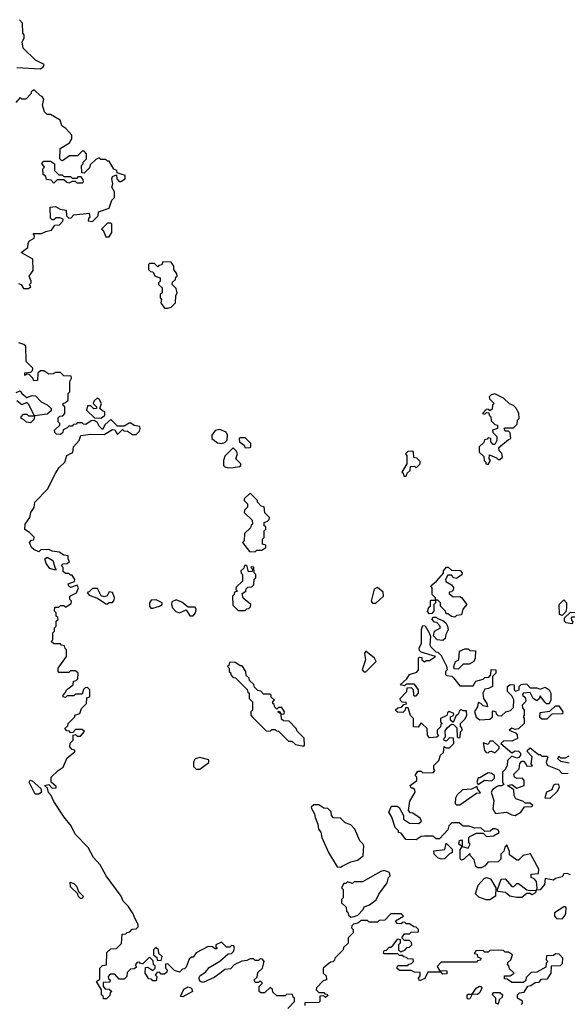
# Model space of a CAD drawing. Extents: x 2737310 to 2869991, y 870230 to 1012730.
# Tile 401 of 479: x 2751582 to 2754846, y 994749 to 1000625. Entities that reach past the tile are written whole.
import ezdxf

# ---------------------------------------------------------------- set-up
doc = ezdxf.new("R2010")
doc.units = 0

msp = doc.modelspace()

# ---------------------------------------------------------------- linework, layer by layer
at = {"layer": '0CON02XD'}
for points in [[(2751565, 1000340), (2751705, 1000332.5), (2751723.8, 1000345), (2751727.1, 1000357.1), (2751675, 1000384), (2751602.5, 1000455), (2751597, 1000493), (2751607.5, 1000515), (2751607.5, 1000535), (2751600, 1000545), (2751597.5, 1000605), (2751580, 1000625)], [(2751640, 999305), (2751668.3, 999321.7), (2751670, 999335), (2751661.7, 999348.3), (2751711.7, 999348.3), (2751738.3, 999361.7), (2751771.7, 999368.3), (2751791.7, 999398.3), (2751818.3, 999401.7), (2751838.3, 999421.7), (2751840, 999435), (2751821.7, 999441.7), (2751798.3, 999441.7), (2751785, 999430), (2751775, 999430), (2751765, 999440), (2751763, 999507), (2751795, 999510), (2751823.6, 999493.6), (2751858.3, 999488.3), (2751860, 999455), (2751875, 999440), (2751888.3, 999441.7), (2751905, 999460), (2751995, 999470), (2752000, 999445), (2751991.7, 999438.3), (2751990, 999425), (2752015, 999420), (2752050, 999455), (2752051.7, 999478.3), (2752115, 999500), (2752131.7, 999548.3), (2752147, 999563), (2752147, 999597), (2752130, 999625), (2752137.5, 999645), (2752130, 999675), (2752135, 999690), (2752158.3, 999698.3), (2752160, 999675), (2752175, 999660), (2752185, 999660), (2752210, 999675), (2752210, 999695), (2752161.7, 999711.7), (2752160, 999725), (2752143.6, 999733.6), (2752115, 999780), (2752105, 999780), (2752095, 999790), (2752065, 999790), (2752055, 999800), (2752035, 999790), (2752001.7, 999758.3), (2751998.3, 999741.7), (2751965, 999710), (2751951.7, 999711.7), (2751950, 999755), (2751960, 999765), (2751960, 999775), (2751980, 999795), (2751980, 999825), (2751965, 999840), (2751955, 999840), (2751927, 999813), (2751878.3, 999811.7), (2751837, 999783), (2751830, 999785), (2751820, 999795), (2751823, 999857), (2751879.3, 999890.7), (2751892.5, 999915), (2751892.5, 999935), (2751857.5, 999975), (2751832.5, 999992.5), (2751822.5, 1000025), (2751765, 1000060), (2751745, 1000060), (2751730, 1000075), (2751717.5, 1000115), (2751725, 1000150), (2751716.4, 1000166.4), (2751705, 1000170), (2751667, 1000207), (2751650, 1000195), (2751650, 1000185), (2751618.3, 1000151.7), (2751595, 1000150), (2751585, 1000160), (2751558.3, 1000131.7)], [(2751955, 999650), (2751925, 999650), (2751915, 999660), (2751895, 999660), (2751875, 999650), (2751860, 999655), (2751845, 999670), (2751805, 999670), (2751785, 999650), (2751768.3, 999668.3), (2751741.7, 999671.7), (2751738.3, 999688.3), (2751721.7, 999701.7), (2751720, 999735), (2751730, 999745), (2751713, 999767), (2751725, 999780), (2751765, 999780), (2751790, 999765), (2751790, 999725), (2751815, 999700), (2751835, 999700), (2751845, 999690), (2751885, 999690), (2751895, 999680), (2751925, 999680), (2751931.7, 999688.3), (2751945, 999690), (2751958.3, 999671.7), (2751960, 999655), (2751955, 999650)], [(2752115, 999330), (2752130, 999355), (2752130, 999405), (2752125, 999410), (2752105, 999410), (2752070, 999375), (2752078.3, 999368.3), (2752095, 999330), (2752115, 999330)], [(2751575, 999050), (2751590, 999045), (2751605, 999020), (2751635, 999020), (2751648.3, 999031.7), (2751640, 999045), (2751650, 999055), (2751650, 999065), (2751637.5, 999095), (2751661.7, 999128.3), (2751660, 999195), (2751590, 999235), (2751630, 999265), (2751631.7, 999291.7), (2751640, 999305)], [(2752465, 998902.5), (2752485, 998910), (2752510, 998935), (2752512.5, 998977.5), (2752520, 998995), (2752515, 999020), (2752490, 999045), (2752491.7, 999058.3), (2752510, 999075), (2752511.7, 999088.3), (2752520, 999095), (2752518.3, 999108.3), (2752500, 999135), (2752500, 999155), (2752485, 999177.5), (2752435, 999180), (2752428.3, 999161.7), (2752411.7, 999158.3), (2752405, 999150), (2752385, 999170), (2752355, 999170), (2752350, 999165), (2752350, 999135), (2752361.7, 999121.7), (2752375, 999120), (2752390, 999095), (2752420, 999085), (2752420, 999065), (2752410, 999055), (2752410, 999045), (2752430, 999025), (2752430, 998995), (2752420, 998985), (2752420, 998965), (2752427.5, 998955), (2752422.5, 998935), (2752445, 998902.5), (2752465, 998902.5)], [(2752775, 994932.5), (2752740.7, 994909.3), (2752675, 994880), (2752657.5, 994885), (2752650, 994905), (2752658.3, 994921.7), (2752689.3, 994940.7), (2752710.6, 994969.4), (2752775, 995006), (2752825, 995050), (2752845, 995053.3), (2752856.7, 995065), (2752862.5, 995085), (2752858.3, 995098.3), (2752845, 995100), (2752835, 995090), (2752815, 995090), (2752785, 995120), (2752750, 995105), (2752751.7, 995091.7), (2752760, 995085), (2752755, 995080), (2752745, 995080), (2752731.7, 995091.7), (2752705, 995093.3), (2752633.9, 995056.1), (2752615, 995030), (2752605, 995030), (2752591.7, 995018.3), (2752575, 994970), (2752565, 994960), (2752551.7, 994958.3), (2752535, 994940), (2752505, 994950), (2752465, 994990), (2752451.7, 994988.3), (2752450, 994965), (2752460, 994955), (2752458.3, 994941.7), (2752445, 994930), (2752425, 994930), (2752415, 994940), (2752401.7, 994938.3), (2752390, 994925), (2752400, 994915), (2752395, 994890), (2752375, 994890), (2752368.3, 994898.3), (2752351.7, 994901.7), (2752330, 994935), (2752331.7, 994968.3), (2752345, 994970), (2752375, 994950), (2752390, 994965), (2752388.3, 994978.3), (2752380, 994985), (2752378.3, 995008.3), (2752355, 995030), (2752315, 994990), (2752301.7, 994991.7), (2752295, 995000), (2752281.7, 994998.3), (2752270, 994985), (2752278.3, 994971.7), (2752265, 994960), (2752241.7, 994958.3), (2752221.7, 994938.3), (2752220, 994915), (2752205, 994900), (2752175, 994900), (2752148.3, 994928.3), (2752121.7, 994928.3), (2752110, 994915), (2752111.7, 994901.7), (2752120, 994895), (2752118.3, 994881.7), (2752080, 994880), (2752080, 994855), (2752091.7, 994841.7), (2752115, 994840), (2752130, 994825), (2752121.7, 994818.3), (2752118.3, 994801.7), (2752098.3, 994781.7), (2752081.7, 994781.7), (2752078.3, 994798.3), (2752070, 994805), (2752070, 994835), (2752040, 994885), (2752060, 994900), (2752060, 994965), (2752075, 994980), (2752100, 994985), (2752101.7, 995058.3), (2752125, 995080), (2752158.3, 995081.7), (2752188.3, 995111.7), (2752191.7, 995168.3), (2752215, 995170), (2752221.7, 995178.3), (2752238.3, 995181.7), (2752251.7, 995198.3), (2752275, 995200), (2752288.3, 995211.7), (2752287.5, 995225), (2752266.7, 995266.7), (2752258.8, 995288.8), (2752227.5, 995335), (2752197.5, 995365), (2752187.5, 995395), (2752096.4, 995516.4), (2752060.7, 995580.7), (2752022.5, 995625), (2751990, 995685), (2751912.5, 995765), (2751887.5, 995815), (2751847.5, 995865), (2751785, 995960), (2751770, 995995), (2751753, 996013), (2751748.3, 996038.3), (2751730, 996055), (2751755, 996060), (2751775, 996040), (2751798.3, 996041.7), (2751798.3, 996048.3), (2751770, 996075), (2751770, 996105), (2751810, 996145), (2751840, 996165), (2751865, 996220), (2751910, 996255), (2751910, 996265), (2751895, 996270), (2751880, 996285), (2751881.7, 996308.3), (2751900, 996325), (2751900, 996355), (2751915, 996360), (2751925, 996350), (2751945, 996350), (2751967.5, 996377.5), (2751955, 996390), (2751915, 996390), (2751898.3, 996371.7), (2751885, 996370), (2751878.3, 996378.3), (2751861.7, 996381.7), (2751850, 996395), (2751868.3, 996411.7), (2751870, 996425), (2751910, 996465), (2751910, 996475), (2751940, 996485), (2751950, 996515), (2751980, 996545), (2751981.7, 996578.3), (2752000, 996585), (2752000, 996625), (2751985, 996640), (2751971.7, 996638.3), (2751961.7, 996628.3), (2751955, 996600), (2751915, 996600), (2751905, 996590), (2751865, 996590), (2751855, 996580), (2751840, 996585), (2751840, 996595), (2751855, 996610), (2751860, 996625), (2751900, 996655), (2751901.7, 996678.3), (2751918.3, 996681.7), (2751928.3, 996691.7), (2751930, 996725), (2751915, 996740), (2751885, 996740), (2751875, 996730), (2751815, 996730), (2751810, 996735), (2751810, 996755), (2751860, 996825), (2751860, 996865), (2751851.7, 996871.7), (2751848.3, 996888.3), (2751831.7, 996891.7), (2751825, 996900), (2751785, 996900), (2751770, 996915), (2751780, 996925), (2751780, 996965), (2751790, 996975), (2751790, 996995), (2751800, 997005), (2751800, 997035), (2751810, 997045), (2751808.3, 997058.3), (2751800, 997065), (2751800, 997085), (2751790, 997095), (2751791.7, 997118.3), (2751815, 997120), (2751825, 997130), (2751845, 997130), (2751855, 997120), (2751888.3, 997141.7), (2751890, 997155), (2751880, 997165), (2751880, 997185), (2751920, 997205), (2751932.5, 997235), (2751925, 997250), (2751885, 997237.5), (2751873.6, 997243.6), (2751870.7, 997259.3), (2751908.3, 997271.7), (2751910, 997285), (2751895, 997310), (2751885, 997310), (2751875, 997320), (2751855, 997320), (2751841.7, 997331.7), (2751840, 997355), (2751830, 997365), (2751841.7, 997378.3), (2751865, 997380), (2751878.3, 997391.7), (2751870, 997405), (2751870, 997425), (2751845, 997430), (2751817, 997447), (2751775, 997452.5), (2751755, 997462.5), (2751708.3, 997461.7), (2751695, 997450), (2751665, 997462.5), (2751652.5, 997475), (2751640, 997505), (2751651.7, 997518.3), (2751665, 997520), (2751667, 997537), (2751640, 997565), (2751612.5, 997582.5), (2751613.3, 997615), (2751642.5, 997655), (2751647.5, 997685), (2751667, 997713), (2751672.5, 997745), (2751750, 997825), (2751792.5, 997915), (2751817, 997953), (2751850, 997985), (2751862.5, 998025), (2751898.3, 998041.7), (2751902.5, 998075), (2751936.2, 998113.8), (2751947, 998143), (2752005, 998152.5), (2752085, 998150), (2752135, 998180), (2752148.3, 998178.3), (2752165, 998150), (2752195, 998180), (2752201.7, 998171.7), (2752225, 998170), (2752255, 998150), (2752275, 998150), (2752295, 998170), (2752300, 998185), (2752297, 998197), (2752265, 998202.5), (2752245, 998217.5), (2752235, 998217.5), (2752205, 998200), (2752165, 998200), (2752125, 998240), (2752090.7, 998209.3), (2752075, 998180), (2752055, 998200), (2752043, 998223), (2752025, 998232.5), (2752008.3, 998231.7), (2751975, 998210), (2751961.7, 998211.7), (2751955, 998220), (2751925, 998220), (2751918.3, 998211.7), (2751901.7, 998208.3), (2751895, 998200), (2751875, 998200), (2751865, 998190), (2751841.7, 998178.3), (2751838.3, 998161.7), (2751825, 998150), (2751801.7, 998151.7), (2751791.7, 998161.7), (2751790, 998175), (2751820, 998205), (2751820, 998215), (2751810, 998225), (2751811.7, 998248.3), (2751821.7, 998258.3), (2751838.3, 998261.7), (2751850, 998275), (2751850, 998315), (2751841.7, 998321.7), (2751840, 998335), (2751855, 998340), (2751870, 998355), (2751870, 998395), (2751880, 998405), (2751880, 998465), (2751890, 998485), (2751888.3, 998498.3), (2751845, 998500), (2751825, 998520), (2751795, 998520), (2751781.7, 998511.7), (2751755, 998510), (2751725, 998530), (2751705, 998530), (2751690, 998515), (2751688.3, 998471.7), (2751665, 998470), (2751660, 998485), (2751638.3, 998508.3), (2751625, 998510), (2751611.7, 998501.7), (2751611.7, 998518.3), (2751648.3, 998521.7), (2751658.3, 998531.7), (2751660, 998545), (2751620, 998585), (2751617.5, 998677.5), (2751607, 998687), (2751577, 998697)], [(2751560.7, 998399.3), (2751585, 998410), (2751593.6, 998393.6), (2751625, 998370), (2751655, 998382.5), (2751675, 998380), (2751710, 998345), (2751745, 998327.5), (2751770, 998305), (2751768.3, 998291.7), (2751745, 998270), (2751670, 998260), (2751668.3, 998241.7), (2751645, 998220)], [(2752065, 998247.5), (2752075, 998252.5), (2752090, 998265), (2752090, 998285), (2752075, 998290), (2752060, 998305), (2752070, 998335), (2752055, 998360), (2752043, 998367), (2752025, 998350), (2752020, 998335), (2752040, 998315), (2752040, 998305), (2752023, 998303), (2752005, 998320), (2751985, 998320), (2751980, 998295), (2752028.3, 998248.3), (2752065, 998247.5)], [(2754375, 997970), (2754387.5, 997995), (2754380, 998005), (2754381.7, 998028.3), (2754425, 998010), (2754435, 998000), (2754445, 998000), (2754460, 998015), (2754457, 998037), (2754440, 998055), (2754438.3, 998071.7), (2754495, 998120), (2754510, 998125), (2754505, 998160), (2754495, 998170), (2754475, 998170), (2754470, 998185), (2754475, 998190), (2754525, 998190), (2754548.3, 998211.7), (2754550, 998235), (2754560, 998245), (2754557, 998277), (2754539.3, 998309.3), (2754525, 998322.5), (2754501.7, 998331.7), (2754466.1, 998366.1), (2754415, 998392.5), (2754393, 998387), (2754380, 998375), (2754381.7, 998361.7), (2754410, 998335), (2754400, 998325), (2754398.3, 998301.7), (2754385, 998290), (2754378.3, 998298.3), (2754365, 998300), (2754340, 998275), (2754355, 998270), (2754365, 998280), (2754378.3, 998278.3), (2754380, 998265), (2754390, 998255), (2754391.7, 998231.7), (2754415, 998210), (2754430, 998205), (2754430, 998185), (2754400, 998175), (2754401.7, 998161.7), (2754427, 998137), (2754427, 998113), (2754415, 998090), (2754405, 998090), (2754390, 998105), (2754390, 998125), (2754375, 998130), (2754368.3, 998121.7), (2754351.7, 998118.3), (2754348.3, 998101.7), (2754320, 998075), (2754320, 998045), (2754348.3, 998018.3), (2754350, 997995), (2754360, 997985), (2754360, 997975), (2754375, 997970)], [(2751645, 998220), (2751623, 998223), (2751605, 998240), (2751590, 998245), (2751590, 998255), (2751605, 998270), (2751625, 998270), (2751635, 998260), (2751670, 998260), (2751635, 998330), (2751625, 998340), (2751595, 998327.5), (2751565, 998350)], [(2752785, 998096.7), (2752805, 998102.5), (2752817.5, 998115), (2752820, 998145), (2752813, 998163), (2752775, 998180), (2752747, 998173), (2752727.5, 998145), (2752727.5, 998125), (2752760.7, 998100.7), (2752785, 998096.7)], [(2752925, 998070), (2752955, 998072.5), (2752960, 998075), (2752960, 998095), (2752925, 998130), (2752895, 998130), (2752890, 998125), (2752892.5, 998105), (2752920, 998085), (2752925, 998070)], [(2752825, 997950), (2752855, 997952.5), (2752891.7, 997958.3), (2752900, 997965), (2752900, 997975), (2752870, 998005), (2752880, 998035), (2752875, 998050), (2752855, 998070), (2752805, 998020), (2752797.5, 997995), (2752797.5, 997965), (2752805, 997957.5), (2752825, 997950)], [(2753885, 997900), (2753891.7, 997918.3), (2753910, 997935), (2753911.7, 997958.3), (2753935, 997960), (2753945, 997950), (2753970, 997975), (2753968.3, 997988.3), (2753948.3, 998008.3), (2753931.7, 998011.7), (2753930, 998045), (2753925, 998050), (2753895, 998047.5), (2753882.5, 998035), (2753890, 998025), (2753890, 997975), (2753860, 997925), (2753868.3, 997918.3), (2753871.7, 997901.7), (2753885, 997900)], [(2752985, 997450), (2752995, 997460), (2753025, 997460), (2753050, 997475), (2753048.3, 997488.3), (2753030, 997495), (2753030, 997525), (2753040, 997535), (2753040, 997575), (2753050, 997585), (2753048.3, 997598.3), (2753040, 997605), (2753040, 997625), (2753058.3, 997631.7), (2753068.3, 997641.7), (2753070, 997655), (2753043, 997683), (2753038.3, 997718.3), (2753021.7, 997721.7), (2753000, 997745), (2753000, 997755), (2752955, 997800), (2752920, 997765), (2752920, 997755), (2752940, 997735), (2752940, 997715), (2752921.7, 997698.3), (2752920, 997685), (2752968.3, 997638.3), (2752970, 997615), (2752961.7, 997608.3), (2752958.3, 997591.7), (2752921.7, 997558.3), (2752920, 997515), (2752910, 997505), (2752951.7, 997451.7), (2752985, 997450)], [(2751795, 997340), (2751760.7, 997350.7), (2751739.3, 997379.3), (2751731.7, 997408.3), (2751745, 997417.5), (2751778.3, 997398.3), (2751792.5, 997352.5), (2751800, 997345), (2751795, 997340)], [(2752925, 997100), (2752935, 997110), (2752948.3, 997111.7), (2752958.3, 997121.7), (2752960, 997135), (2752913.3, 997173.3), (2752908.3, 997201.7), (2752930, 997215), (2752931.7, 997228.3), (2752941.7, 997238.3), (2752965, 997240), (2752978.3, 997251.7), (2752980, 997285), (2752990, 997295), (2752990, 997315), (2752980, 997325), (2752978.3, 997358.3), (2752965, 997360), (2752960, 997355), (2752970, 997345), (2752968.3, 997331.7), (2752945, 997330), (2752935, 997370), (2752921.7, 997368.3), (2752918.3, 997351.7), (2752900, 997335), (2752901.7, 997321.7), (2752910, 997315), (2752910, 997275), (2752871.7, 997238.3), (2752870, 997225), (2752880, 997215), (2752861.7, 997208.3), (2752860, 997195), (2752850, 997185), (2752851.7, 997131.7), (2752885, 997100), (2752925, 997100)], [(2754175, 997060), (2754155, 997062.5), (2754135, 997080), (2754125, 997080), (2754120, 997095), (2754090, 997125), (2754090, 997145), (2754075, 997160), (2754060, 997160), (2754060, 997145), (2754050, 997135), (2754050, 997095), (2754038.3, 997081.7), (2754025, 997080), (2754013.3, 997093.3), (2754021.7, 997118.3), (2754030, 997125), (2754030, 997155), (2754035, 997160), (2754060, 997160), (2754060, 997175), (2754040, 997195), (2754040, 997235), (2754033, 997247), (2754066.4, 997273.6), (2754107.5, 997322.5), (2754107.5, 997335), (2754127, 997357), (2754137, 997357), (2754155, 997340), (2754207, 997337), (2754220, 997325), (2754218.3, 997311.7), (2754185, 997290), (2754170, 997295), (2754155, 997310), (2754135, 997310), (2754120, 997285), (2754121.7, 997271.7), (2754155, 997252.5), (2754167, 997237), (2754165, 997220), (2754155, 997210), (2754141.7, 997208.3), (2754141.7, 997201.7), (2754165, 997180), (2754205, 997182.5), (2754215, 997177.5), (2754247.5, 997135), (2754223, 997107), (2754216.4, 997073.6), (2754185, 997070), (2754175, 997060)], [(2752105, 997140), (2752115, 997147.5), (2752135, 997147.5), (2752145, 997160), (2752146.4, 997176.4), (2752135, 997207.5), (2752115, 997210), (2752103, 997187), (2752085, 997180), (2752067, 997187), (2752045, 997230), (2752015, 997230), (2751995, 997210), (2751983, 997207), (2751995, 997190), (2752045, 997172.5), (2752095, 997140), (2752105, 997140)], [(2753705, 997142.5), (2753750, 997185), (2753748.3, 997208.3), (2753715, 997237.5), (2753695, 997227.5), (2753677.5, 997155), (2753685, 997142.5), (2753705, 997142.5)], [(2752375, 997113.8), (2752414.2, 997125.8), (2752430, 997135), (2752430, 997145), (2752395, 997163.8), (2752365, 997160), (2752356.2, 997145), (2752356.2, 997125), (2752363.8, 997113.8), (2752375, 997113.8)], [(2752615, 997067.5), (2752628.8, 997085), (2752633.3, 997105), (2752628.3, 997118.3), (2752585, 997120), (2752548.3, 997148.3), (2752515, 997163.3), (2752489.3, 997150.7), (2752486.2, 997135), (2752492.9, 997115), (2752512.8, 997092.8), (2752535, 997085.8), (2752575, 997102.5), (2752595, 997067.5), (2752615, 997067.5)], [(2754815, 997070), (2754800, 997075), (2754797.5, 997135), (2754825, 997162.5), (2754842.5, 997145), (2754842.5, 997115), (2754838.3, 997091.7), (2754815, 997070)], [(2754875, 997020), (2754840, 997025), (2754830, 997035), (2754830, 997055), (2754865, 997090), (2754907, 997087), (2754920, 997075), (2754905, 997060), (2754875, 997060), (2754870, 997055), (2754871.7, 997041.7), (2754880, 997035), (2754875, 997020)], [(2754105, 996920), (2754070, 996925), (2754048.3, 996948.3), (2754053.6, 996976.4), (2754090, 996995), (2754087, 997007), (2754068.3, 997028.3), (2754055, 997030), (2754040, 997045), (2754045, 997060), (2754065, 997060), (2754071.7, 997051.7), (2754105, 997040), (2754122.5, 997025), (2754132.5, 997005), (2754137, 996983), (2754123, 996957), (2754118.3, 996931.7), (2754105, 996920)], [(2754865, 995522.5), (2754845, 995530), (2754825, 995527.5), (2754815, 995510), (2754775, 995500), (2754765, 995490), (2754715, 995500), (2754710, 995465), (2754685, 995432.5), (2754660, 995430), (2754657.5, 995415), (2754635, 995402.5), (2754625, 995410), (2754605, 995410), (2754575, 995386.7), (2754546.4, 995386.4), (2754504.1, 995394.1), (2754477, 995417), (2754431.7, 995421.7), (2754430, 995435), (2754452.5, 995495), (2754475, 995497.5), (2754515, 995452.5), (2754527, 995453), (2754545, 995470), (2754555, 995470), (2754605, 995432.5), (2754625, 995427.5), (2754660, 995430), (2754667.5, 995442.5), (2754661.7, 995481.7), (2754648.3, 995498.3), (2754630, 995505), (2754630, 995525), (2754675, 995530), (2754677.5, 995555), (2754627, 995647), (2754583, 995637), (2754555, 995610), (2754545, 995610), (2754501.7, 995641.7), (2754501.7, 995661.7), (2754485, 995700), (2754473, 995687), (2754467, 995663), (2754450, 995645), (2754450, 995615), (2754435, 995600), (2754373, 995597), (2754357.5, 995575), (2754333, 995563), (2754313, 995563), (2754301.7, 995571.7), (2754291.7, 995611.7), (2754270, 995635), (2754265, 995650), (2754230, 995615), (2754215, 995610), (2754208.3, 995618.3), (2754208.3, 995671.7), (2754220, 995690), (2754200, 995705), (2754203.6, 995726.4), (2754215, 995730), (2754220, 995725), (2754220, 995690), (2754255, 995680), (2754267.5, 995705), (2754260, 995715), (2754260, 995745), (2754265, 995750), (2754305, 995770), (2754345, 995770), (2754365, 995750), (2754406.4, 995753.6), (2754440, 995775), (2754435, 995790), (2754417, 995797), (2754403, 995797), (2754387, 995783), (2754355, 995780), (2754331.7, 995801.7), (2754295, 995800), (2754261.7, 995811.7), (2754225, 995812.5), (2754201.7, 995831.7), (2754158.3, 995831.7), (2754140, 995815), (2754135, 995790), (2754085, 995737.5), (2754065, 995737.5), (2754045, 995752.5), (2753995, 995752.5), (2753975, 995750), (2753945, 995730), (2753883, 995733), (2753855, 995770), (2753840, 995775), (2753840, 995785), (2753820, 995805), (2753800, 995865), (2753782.5, 995895), (2753798.3, 995931.7), (2753831.7, 995931.7), (2753843, 995923), (2753870, 995875), (2753870, 995855), (2753905, 995830), (2753961.7, 995828.3), (2753977, 995843), (2753969.3, 995859.3), (2753925, 995890), (2753911.7, 995891.7), (2753900, 995905), (2753908.3, 995961.7), (2753940, 996015), (2753938.3, 996028.3), (2753925, 996040), (2753915, 996040), (2753910, 996055), (2753950, 996085), (2753950, 996105), (2753940, 996115), (2753955, 996140), (2753975, 996140), (2753985, 996130), (2754048.3, 996131.7), (2754057.5, 996145), (2754050, 996155), (2754050, 996175), (2754080, 996205), (2754090, 996235), (2754108.3, 996251.7), (2754111.7, 996288.3), (2754125, 996280), (2754145, 996280), (2754170, 996305), (2754168.3, 996338.3), (2754145, 996340), (2754131.7, 996328.3), (2754125, 996320), (2754110, 996325), (2754111.7, 996338.3), (2754120, 996345), (2754118.3, 996381.7), (2754130, 996400), (2754155, 996420), (2754168.3, 996418.3), (2754188.3, 996398.3), (2754190, 996345), (2754195, 996340), (2754208.3, 996341.7), (2754210, 996375), (2754220, 996385), (2754218.3, 996398.3), (2754210, 996405), (2754210, 996425), (2754235, 996450), (2754247, 996473), (2754245, 996500), (2754225, 996500), (2754211.7, 996508.3), (2754201.7, 996498.3), (2754198.3, 996481.7), (2754181.7, 996468.3), (2754165, 996430), (2754150, 996445), (2754150, 996465), (2754168.3, 996471.7), (2754170, 996485), (2754142.5, 996497.5), (2754131.7, 996488.3), (2754128.3, 996471.7), (2754090, 996455), (2754090, 996435), (2754100, 996425), (2754091.7, 996418.3), (2754090, 996405), (2754070, 996385), (2754070, 996365), (2754078.3, 996351.7), (2754067.5, 996342.5), (2754025, 996340), (2754012.5, 996355), (2754010, 996395), (2753980, 996425), (2753972.5, 996427.5), (2753957, 996403), (2753930, 996405), (2753930, 996455), (2753911.7, 996471.7), (2753898.3, 996518.3), (2753881.7, 996518.3), (2753878.3, 996501.7), (2753865, 996490), (2753833, 996493), (2753820, 996505), (2753835, 996517.5), (2753858.3, 996521.7), (2753871.7, 996538.3), (2753888.3, 996541.7), (2753885, 996550), (2753861.7, 996551.7), (2753851.7, 996561.7), (2753850, 996575), (2753890, 996615), (2753891.7, 996638.3), (2753915, 996640), (2753928.3, 996628.3), (2753930, 996595), (2753935, 996590), (2753945, 996590), (2753960, 996605), (2753960, 996625), (2753935, 996660), (2753885, 996660), (2753875, 996650), (2753850, 996655), (2753889.3, 996690.7), (2753905, 996717.5), (2753948.3, 996731.7), (2753960, 996745), (2753960, 996815), (2753965, 996820), (2753978.3, 996818.3), (2753980, 996805), (2753995, 996792.5), (2754005, 996800), (2754025, 996800), (2754060, 996825), (2753975, 996850), (2753965, 996860), (2753963.3, 996875), (2753977.5, 996905), (2753977.5, 996985), (2753985, 997010), (2753998.3, 997008.3), (2754022.5, 996965), (2754030, 996945), (2754027.5, 996895), (2754033, 996883), (2754061.7, 996851.7), (2754075, 996850), (2754095, 996830), (2754127, 996767), (2754130, 996745), (2754120, 996735), (2754120, 996715), (2754128.3, 996711.7), (2754157, 996707), (2754168.3, 996698.3), (2754205, 996650), (2754285, 996650), (2754301.7, 996678.3), (2754345, 996690), (2754355, 996700), (2754378.3, 996701.7), (2754390, 996715), (2754393.3, 996746.7), (2754420, 996745), (2754420, 996725), (2754400, 996705), (2754400, 996645), (2754377, 996633), (2754355, 996630), (2754342.5, 996605), (2754347.5, 996575), (2754367.5, 996545), (2754370, 996525), (2754345, 996530), (2754330, 996545), (2754315, 996550), (2754310, 996525), (2754293, 996497), (2754303, 996463), (2754325, 996447.5), (2754385, 996450), (2754400, 996465), (2754400, 996495), (2754405, 996500), (2754420, 996495), (2754421.7, 996481.7), (2754431.7, 996471.7), (2754455, 996470), (2754480, 996495), (2754508.3, 996501.7), (2754525, 996520), (2754527, 996567), (2754515, 996590), (2754490, 996615), (2754490, 996645), (2754505, 996657.5), (2754530, 996655), (2754530, 996625), (2754538.3, 996618.3), (2754560, 996625), (2754560, 996645), (2754571.7, 996658.3), (2754595, 996662.5), (2754605, 996660), (2754625, 996637.5), (2754665, 996637.5), (2754685, 996630), (2754715, 996642.5), (2754737.5, 996625), (2754747.5, 996605), (2754747.5, 996565), (2754737.5, 996542.5), (2754723, 996543), (2754711.7, 996551.7), (2754685, 996590), (2754678.3, 996571.7), (2754665, 996560), (2754643.6, 996573.6), (2754625, 996610), (2754583.3, 996606.7), (2754580, 996595), (2754595, 996580), (2754600, 996565), (2754597.5, 996555), (2754577.5, 996535), (2754578.3, 996518.3), (2754590, 996505), (2754590, 996475), (2754582.5, 996465), (2754590, 996455), (2754590, 996425), (2754555, 996392.5), (2754535, 996390), (2754515, 996397.5), (2754500, 996385), (2754538.3, 996368.3), (2754547, 996357), (2754550, 996335), (2754515, 996320), (2754468.3, 996321.7), (2754450, 996305), (2754515, 996250), (2754535, 996262.5), (2754555, 996260), (2754567, 996247), (2754567.5, 996235), (2754558.3, 996221.7), (2754545, 996217.5), (2754515, 996230), (2754490, 996205), (2754487.5, 996175), (2754475, 996150), (2754460, 996135), (2754460, 996075), (2754468.3, 996061.7), (2754457, 996053), (2754437, 996053), (2754423.9, 996046.1), (2754400.7, 996029.3), (2754392.5, 996015), (2754408.8, 995965), (2754402.5, 995915), (2754418.3, 995888.3), (2754483.6, 995896.4), (2754515, 995880), (2754535, 995876.7), (2754570, 995895), (2754591.7, 995928.3), (2754635, 995930), (2754640, 995935), (2754625, 995950), (2754595, 995950), (2754585, 995960), (2754540, 995975), (2754530, 995995), (2754528.3, 996028.3), (2754490, 996055), (2754515, 996060), (2754545, 996040), (2754590, 996055), (2754590, 996085), (2754578.3, 996098.3), (2754545, 996097.5), (2754532.5, 996105), (2754528.3, 996121.7), (2754560, 996155), (2754563.3, 996186.7), (2754575, 996200), (2754585, 996200), (2754600, 996185), (2754605, 996170), (2754638.3, 996171.7), (2754630, 996185), (2754637, 996227), (2754610, 996255), (2754610, 996265), (2754625, 996280), (2754675, 996240), (2754685, 996240), (2754695, 996230), (2754725, 996230), (2754730, 996225), (2754720, 996195), (2754727, 996177), (2754795, 996147.5), (2754815, 996127.5), (2754851.7, 996128.3)], [(2753645, 996732.5), (2753706.7, 996795), (2753697.5, 996815), (2753645, 996857.5), (2753637.5, 996845), (2753643.3, 996805), (2753622.5, 996745), (2753633, 996733), (2753645, 996732.5)], [(2754195, 996750), (2754171.7, 996751.7), (2754170, 996765), (2754180, 996795), (2754200, 996805), (2754203.6, 996856.4), (2754235, 996870), (2754255, 996870), (2754265, 996860), (2754298.3, 996858.3), (2754297.5, 996815), (2754290, 996795), (2754261.7, 996778.3), (2754225, 996780), (2754195, 996750)], [(2753275, 996290), (2753280, 996295), (2753278.3, 996338.3), (2753235, 996380), (2753230, 996395), (2753188.3, 996438.3), (2753155, 996440), (2753141.7, 996451.7), (2753140, 996480), (2753120, 996495), (2753128.3, 996498.3), (2753140, 996480), (2753158.3, 996481.7), (2753160, 996495), (2753145, 996520), (2753125, 996520), (2753115, 996510), (2753101.7, 996521.7), (2753098.3, 996538.3), (2753090, 996545), (2753091.7, 996558.3), (2753100, 996565), (2753081.7, 996581.7), (2753080, 996595), (2753075, 996600), (2753035, 996600), (2753018.3, 996618.3), (2753001.7, 996621.7), (2752981.7, 996641.7), (2752978.3, 996658.3), (2752951.7, 996681.7), (2752950, 996695), (2752931.7, 996711.7), (2752930, 996735), (2752908.3, 996768.3), (2752895, 996770), (2752865, 996790), (2752831.7, 996788.3), (2752828.3, 996771.7), (2752820, 996765), (2752830, 996755), (2752830, 996735), (2752838.3, 996728.3), (2752840, 996715), (2752855, 996700), (2752868.3, 996698.3), (2752938.3, 996628.3), (2752941.7, 996611.7), (2752950, 996605), (2752950, 996575), (2752970, 996555), (2752970, 996505), (2752960, 996495), (2752960, 996475), (2752971.7, 996461.7), (2753051.7, 996381.7), (2753075, 996380), (2753085, 996390), (2753105, 996390), (2753111.7, 996381.7), (2753125, 996380), (2753185, 996320), (2753205, 996320), (2753225, 996300), (2753275, 996290)], [(2754725, 996450), (2754695, 996450), (2754681.7, 996461.7), (2754685, 996490), (2754741.7, 996498.3), (2754775, 996530), (2754795, 996530), (2754820, 996495), (2754818.3, 996481.7), (2754755, 996480), (2754725, 996450)], [(2754415, 996250), (2754440, 996275), (2754440, 996285), (2754405, 996320), (2754385, 996320), (2754375, 996300), (2754345, 996310), (2754353, 996263), (2754361.7, 996251.7), (2754375, 996250), (2754381.7, 996258.3), (2754395, 996260), (2754415, 996250)], [(2752655, 996152.5), (2752708.3, 996191.7), (2752708.3, 996208.3), (2752655, 996221.2), (2752627.5, 996215), (2752617.5, 996195), (2752618.3, 996168.3), (2752633, 996153), (2752655, 996152.5)], [(2754858.3, 996188.3), (2754808.3, 996198.3), (2754790, 996215), (2754795, 996230), (2754805, 996220), (2754835, 996220), (2754858.3, 996231.7)], [(2754315, 996060), (2754353, 996087), (2754397, 996083), (2754411.7, 996098.3), (2754412.5, 996115), (2754395, 996127.5), (2754375, 996130), (2754325, 996100), (2754315, 996100), (2754307.5, 996075), (2754315, 996060)], [(2751695, 996003.3), (2751673.3, 996003.3), (2751637.5, 996075), (2751643.9, 996086.1), (2751655, 996082.5), (2751706.7, 996036.7), (2751712.5, 996015), (2751695, 996003.3)], [(2754205, 995940), (2754305, 996010), (2754328.3, 996011.7), (2754310, 996035), (2754308.3, 996048.3), (2754275, 996032.5), (2754221.2, 996028.8), (2754190.7, 995999.3), (2754180.7, 995979.3), (2754178.3, 995948.3), (2754185, 995940), (2754205, 995940)], [(2754745, 995980), (2754785, 996020), (2754800, 996045), (2754795, 996060), (2754775, 996062.5), (2754765, 996057.5), (2754755, 996030), (2754722.5, 996015), (2754711.7, 995981.7), (2754745, 995980)], [(2753495, 995567.5), (2753505, 995573.3), (2753555, 995600), (2753595, 995610), (2753630, 995635), (2753632.5, 995695), (2753627, 995707), (2753610, 995725), (2753580, 995795), (2753555, 995820), (2753521.7, 995831.7), (2753495, 995860), (2753451.7, 995861.7), (2753440, 995875), (2753438.3, 995898.3), (2753418.3, 995918.3), (2753395, 995920), (2753365, 995940), (2753335, 995940), (2753320, 995925), (2753323, 995913), (2753340, 995885), (2753343, 995863), (2753360, 995825), (2753362.5, 995795), (2753377, 995777), (2753382.5, 995745), (2753423.3, 995655), (2753475, 995570), (2753495, 995567.5)], [(2754095, 995616.2), (2754074.2, 995624.2), (2754052.5, 995645), (2754050, 995665), (2754117, 995673), (2754125, 995710), (2754160, 995675), (2754160, 995655), (2754143.3, 995646.7), (2754115, 995617.5), (2754095, 995616.2)], [(2753555, 995270), (2753575, 995272.5), (2753598.3, 995281.7), (2753630, 995315), (2753635, 995330), (2753667, 995343), (2753706.4, 995373.6), (2753723, 995407), (2753772.5, 995475), (2753780, 995505), (2753790, 995515), (2753786.4, 995536.4), (2753755, 995546.7), (2753735, 995542.5), (2753625, 995480), (2753575, 995480), (2753565, 995470), (2753535, 995480), (2753525, 995470), (2753515, 995470), (2753500, 995445), (2753510, 995435), (2753510, 995385), (2753500, 995375), (2753500, 995355), (2753528.3, 995328.3), (2753530, 995305), (2753538.3, 995298.3), (2753541.7, 995281.7), (2753555, 995270)], [(2754385, 995373.3), (2754363.6, 995373.6), (2754318.3, 995388.3), (2754298.3, 995408.3), (2754315, 995460), (2754350.7, 995499.3), (2754365, 995506.7), (2754387.7, 995497.7), (2754420, 995445), (2754417.5, 995395), (2754385, 995373.3)], [(2751955, 995380), (2751945, 995380), (2751930, 995395), (2751928.3, 995408.3), (2751885, 995450), (2751881.7, 995478.3), (2751905, 995470), (2751920, 995455), (2751931.7, 995421.7), (2751960, 995395), (2751955, 995380)], [(2754815, 995260), (2754830, 995275), (2754837, 995293), (2754840, 995325), (2754835, 995330), (2754825, 995330), (2754770, 995295), (2754770, 995275), (2754781.7, 995261.7), (2754815, 995260)], [(2754571.7, 994748.3), (2754580, 994755), (2754578.3, 994768.3), (2754550, 994785), (2754550, 994805), (2754561.7, 994818.3), (2754588.3, 994821.7), (2754611.7, 994858.3), (2754628.3, 994861.7), (2754655, 994880), (2754678.3, 994881.7), (2754691.7, 994898.3), (2754728.3, 994901.7), (2754750, 994935), (2754751.7, 994978.3), (2754805, 994980), (2754818.3, 994991.7), (2754820, 995025), (2754798.3, 995048.3), (2754775, 995050), (2754765, 995040), (2754721.7, 995038.3), (2754720, 995015), (2754730, 995005), (2754720, 994995), (2754718.3, 994971.7), (2754665, 994940), (2754631.7, 994938.3), (2754601.7, 994908.3), (2754598.3, 994891.7), (2754585, 994880), (2754515, 994880), (2754488.3, 994898.3), (2754471.7, 994901.7), (2754471.7, 994918.3), (2754505, 994920), (2754530, 994935), (2754501.7, 994961.7), (2754498.3, 994978.3), (2754490, 994985), (2754491.7, 994998.3), (2754510, 995015), (2754520, 995045), (2754495, 995060), (2754475, 995060), (2754465, 995070), (2754435, 995072.5), (2754385, 995070), (2754375, 995060), (2754355, 995060), (2754345, 995070), (2754301.7, 995068.3), (2754291.7, 995051.7), (2754308.3, 995048.3), (2754311.7, 995031.7), (2754330, 995025), (2754328.3, 995011.7), (2754311.7, 995008.3), (2754305, 995000), (2754095, 995000), (2754070, 994975), (2754085, 994950), (2754128.3, 994948.3), (2754128.3, 994931.7), (2754105, 994930), (2754095, 994940), (2754015, 994940), (2753996.4, 994903.6), (2753965, 994890), (2753960, 994905), (2753968.3, 994918.3), (2753968.3, 994938.3), (2753935, 994940), (2753915, 994950), (2753845, 994950), (2753830, 994965), (2753835, 994980), (2753895, 994980), (2753901.7, 994988.3), (2753918.3, 994991.7), (2753930, 995005), (2753928.3, 995018.3), (2753895, 995020), (2753888.3, 995028.3), (2753871.7, 995031.7), (2753865, 995040), (2753845, 995040), (2753835, 995050), (2753755, 995050), (2753750, 995055), (2753755, 995070), (2753768.3, 995071.7), (2753785, 995090), (2753795, 995090), (2753808.3, 995101.7), (2753835, 995140), (2753850, 995135), (2753850, 995115), (2753840, 995105), (2753840, 995075), (2753851.7, 995061.7), (2753878.3, 995071.7), (2753891.7, 995088.3), (2753905, 995090), (2753920, 995105), (2753918.3, 995118.3), (2753905, 995130), (2753875, 995130), (2753860, 995145), (2753875, 995170), (2753905, 995170), (2753915, 995180), (2753958.3, 995181.7), (2753960, 995195), (2753945, 995210), (2753931.7, 995211.7), (2753905, 995230), (2753885, 995230), (2753875, 995240), (2753861.7, 995238.3), (2753855, 995230), (2753831.7, 995231.7), (2753821.7, 995248.3), (2753870, 995275), (2753855, 995290), (2753795, 995290), (2753758.3, 995251.7), (2753725, 995250), (2753715, 995240), (2753665, 995240), (2753655, 995250), (2753615, 995250), (2753608.3, 995241.7), (2753597, 995233), (2753571.7, 995228.3), (2753561.7, 995218.3), (2753560, 995205), (2753570, 995195), (2753570, 995175), (2753540, 995145), (2753540, 995115), (2753511.7, 995088.3), (2753510, 995075), (2753460, 995025), (2753458.3, 995011.7), (2753448.3, 995001.7), (2753435, 995000), (2753390, 994965), (2753390, 994935), (2753408.3, 994918.3), (2753410, 994895), (2753391.7, 994888.3), (2753351.7, 994848.3), (2753350, 994835), (2753365, 994820), (2753395, 994820), (2753401.7, 994811.7), (2753415, 994810), (2753418.3, 994801.7), (2753405, 994790), (2753395, 994800), (2753371.7, 994798.3), (2753370, 994765), (2753365, 994760), (2753281.7, 994758.3), (2753281.7, 994741.7)], [(2752425, 995010), (2752430, 995035), (2752411.7, 995051.7), (2752410, 995075), (2752392.5, 995087.5), (2752380, 995075), (2752380, 995045), (2752398.3, 995028.3), (2752401.7, 995011.7), (2752425, 995010)], [(2753180, 994725), (2753220, 994765), (2753220, 994785), (2753211.7, 994791.7), (2753208.3, 994808.3), (2753175, 994810), (2753165, 994800), (2753115, 994800), (2753091.7, 994821.7), (2753088.3, 994838.3), (2753075, 994850), (2753041.7, 994818.3), (2753018.3, 994818.3), (2753010, 994825), (2753010, 994855), (2753030, 994875), (2753015, 994890), (2753005, 994880), (2752985, 994880), (2752980, 994895), (2752998.3, 994911.7), (2753001.7, 994938.3), (2753030, 994965), (2753040, 995005), (2753028.3, 995018.3), (2753015, 995020), (2753005, 995010), (2752985, 995010), (2752975, 995020), (2752955, 995020), (2752935, 995010), (2752905, 995007.5), (2752860, 994985), (2752838.3, 994961.7), (2752805, 994956.7), (2752775, 994932.5)], [(2752555, 994793.3), (2752540, 994795), (2752560.5, 994839.5), (2752585, 994853.3), (2752606.4, 994846.4), (2752612.5, 994825), (2752555, 994793.3)], [(2754255, 994780), (2754250, 994785), (2754250, 994805), (2754255, 994810), (2754280, 994810), (2754303.6, 994846.4), (2754323, 994857), (2754330, 994855), (2754337.5, 994845), (2754325, 994820), (2754311.7, 994808.3), (2754280, 994810), (2754265, 994782.5), (2754255, 994780)], [(2754435, 994750), (2754420, 994755), (2754420, 994785), (2754400, 994805), (2754405, 994820), (2754445, 994820), (2754460, 994805), (2754458.3, 994791.7), (2754440, 994775), (2754435, 994750)]]:
    msp.add_lwpolyline(points, dxfattribs=at)

doc.saveas('drawing.dxf')
